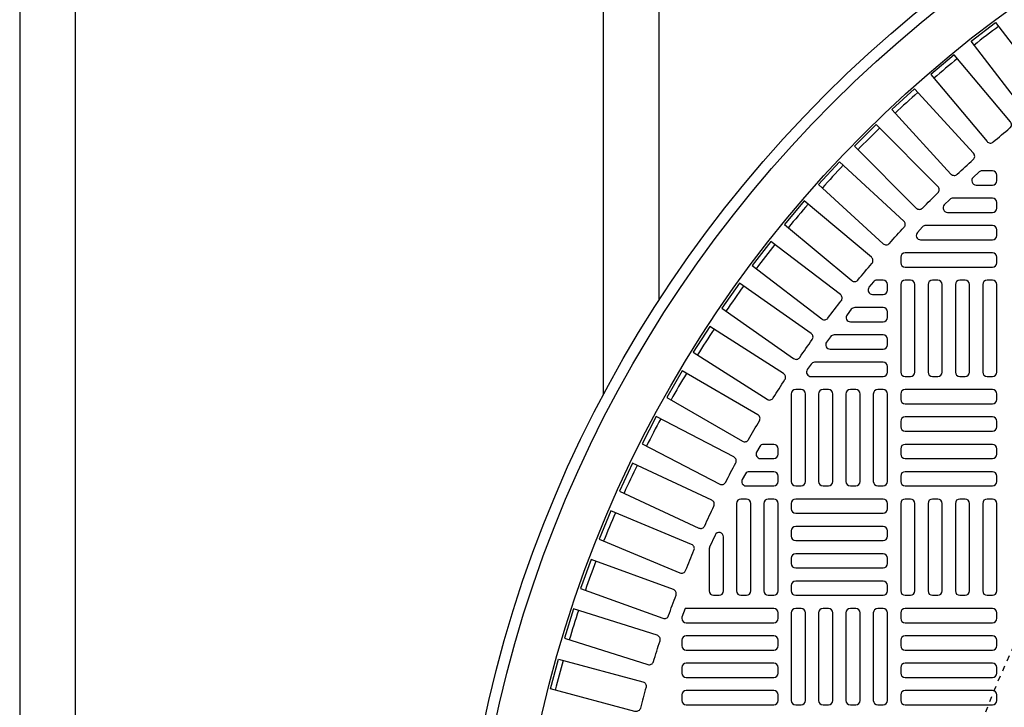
# Model space of a CAD drawing. Extents: x -169 to 2224, y 0 to 2796.
# Tile 514 of 530: x 1845 to 1863, y 1484 to 1496. Entities that reach past the tile are written whole.
import ezdxf

# ---------------------------------------------------------------- set-up
doc = ezdxf.new("R2010")
doc.units = 0
doc.header["$MEASUREMENT"] = 0
doc.linetypes.add('HIDDEN2', pattern=[0.28125, 0.1875, -0.09375])
doc.layers.get('DEFPOINTS').update_dxf_attribs({"linetype": 'CONTINUOUS'})
for name, color, linetype in [('TANK-MANHOLE-COVER-40', 2, 'CONTINUOUS'), ('TANK-MANHOLE-COVER-HATCH-40', 252, 'CONTINUOUS'), ('TANK-UST-RIB', 7, 'CONTINUOUS')]:
    doc.layers.add(name, color=color, linetype=linetype)

msp = doc.modelspace()

# ---------------------------------------------------------------- linework, layer by layer
at = {"layer": 'DEFPOINTS', "color": 8, "linetype": 'HIDDEN2', "ltscale": 0.125}
msp.add_circle((1875.77157, 1479.01916), 14, dxfattribs=at)
msp.add_circle((1875.77157, 1479.01916), 14, dxfattribs=at)
msp.add_circle((1875.77157, 1479.01916), 14, dxfattribs=at)
msp.add_circle((1875.77157, 1479.01916), 14, dxfattribs=at)
at = {"layer": 'TANK-MANHOLE-COVER-40', "color": 4, "linetype": 'Continuous'}
msp.add_circle((1875.77234, 1479.01916), 22.63902, dxfattribs=at)
at = {"layer": 'TANK-MANHOLE-COVER-40', "color": 1, "linetype": 'Continuous'}
msp.add_circle((1875.77234, 1479.01916), 22.44094, dxfattribs=at)
at = {"layer": 'TANK-MANHOLE-COVER-40', "color": 2, "linetype": 'Continuous'}
msp.add_circle((1875.77234, 1479.01916), 21.65354, dxfattribs=at)
at = {"layer": 'TANK-MANHOLE-COVER-HATCH-40', "linetype": 'Continuous'}
for points in [[(1863.4661, 1494.73486, -0.41709369), (1863.35509, 1494.74892), (1862.39582, 1495.99907), (1862.8331, 1496.3346), (1863.79237, 1495.08446, -0.41709369), (1863.77722, 1494.97359, 0.00491171), (1863.4661, 1494.73486)], [(1862.79231, 1494.18312, -0.00491171), (1863.09272, 1494.43519, 0.41709369), (1863.10302, 1494.54661), (1862.09013, 1495.75372), (1861.6679, 1495.39943), (1862.68079, 1494.19232, 0.41709369), (1862.79231, 1494.18312)], [(1861.52008, 1492.99413, -0.00491171), (1861.79737, 1493.27142, 0.41709369), (1861.79792, 1493.38332), (1860.68368, 1494.49756), (1860.29394, 1494.10782), (1861.40818, 1492.99358, 0.41709369), (1861.52008, 1492.99413)], [(1860.35631, 1491.69878, -0.00491171), (1860.60838, 1491.99919, 0.41709369), (1860.59918, 1492.11071), (1859.39207, 1493.1236), (1859.03777, 1492.70137), (1860.24488, 1491.68848, 0.41709369), (1860.35631, 1491.69878)], [(1859.30987, 1490.30694, -0.00491171), (1859.5348, 1490.62817, 0.41709369), (1859.51591, 1490.73847), (1858.22512, 1491.64229), (1857.90897, 1491.19079), (1859.19977, 1490.28696, 0.41709369), (1859.30987, 1490.30694)], [(1858.83317, 1489.57811, -0.00491171), (1859.04388, 1489.90885, 0.41709369), (1859.0202, 1490.01822), (1857.6912, 1490.86488), (1857.39505, 1490.40002), (1858.72405, 1489.55335, 0.41709369), (1858.83317, 1489.57811)], [(1858.38872, 1488.82919, -0.00491171), (1858.5848, 1489.1688, 0.41709369), (1858.55637, 1489.27703), (1857.19171, 1490.06491), (1856.91612, 1489.58758), (1858.28078, 1488.79969, 0.41709369), (1858.38872, 1488.82919)], [(1857.97736, 1488.06159, -0.00491171), (1858.15844, 1488.40943, 0.41709369), (1858.12531, 1488.51632), (1856.72759, 1489.24393), (1856.47308, 1488.75502), (1857.8708, 1488.02741, 0.41709369), (1857.97736, 1488.06159)], [(1857.59987, 1487.27677, -0.00491171), (1857.7656, 1487.63219, 0.41709369), (1857.72785, 1487.73752), (1856.29971, 1488.40347), (1856.06678, 1487.90393), (1857.49491, 1487.23798, 0.41709369), (1857.59987, 1487.27677)], [(1857.25698, 1486.47624, -0.00491171), (1857.40705, 1486.83854, 0.41709369), (1857.36473, 1486.94214), (1855.90891, 1487.54516), (1855.69798, 1487.03593), (1857.1538, 1486.43291, 0.41709369), (1857.25698, 1486.47624)], [(1857.68179, 1486.87946), (1857.68179, 1486.10577), (1857.68179, 1486.10577, 0.41421356), (1857.76053, 1486.02703), (1857.85895, 1486.02703), (1857.85895, 1486.02703, 0.41421356), (1857.93769, 1486.10577), (1857.93769, 1487.07957, 0.80700564), (1857.78724, 1487.11208), (1857.68881, 1486.89495, 0.10680341), (1857.68179, 1486.86244)], [(1856.94932, 1485.66152, -0.00491171), (1857.08345, 1486.03002, 0.41709369), (1857.03666, 1486.13167), (1855.55592, 1486.67061), (1855.3674, 1486.15267), (1856.84814, 1485.61373, 0.41709369), (1856.94932, 1485.66152)], [(1856.6775, 1484.83414, -0.00491171), (1856.79543, 1485.20815, 0.41709369), (1856.74425, 1485.30766), (1855.24141, 1485.7815), (1855.07566, 1485.25583), (1856.5785, 1484.78199, 0.41709369), (1856.6775, 1484.83414)], [(1856.44203, 1483.99571, -0.41709369), (1856.3454, 1483.93928), (1854.82332, 1484.34712), (1854.96598, 1484.87952), (1856.48806, 1484.47168, -0.41709369), (1856.54353, 1484.3745, 0.00491171), (1856.44203, 1483.99571)]]:
    msp.add_lwpolyline(points, format="xyb", dxfattribs=at)
for points in [[(1862.43778, 1493.97921), (1861.3732, 1495.14099), (1860.96683, 1494.76861), (1862.0314, 1493.60683, 0.41709369), (1862.14322, 1493.6025, -0.00491171), (1862.43235, 1493.86744, 0.41709369)], [(1861.18466, 1492.76009), (1860.02288, 1493.82467), (1859.65051, 1493.4183), (1860.81229, 1492.35372, 0.41709369), (1860.92406, 1492.35915, -0.00491171), (1861.189, 1492.64828, 0.41709369)], [(1862.78021, 1493.66483), (1862.59105, 1493.66483, 0.1880618), (1862.53775, 1493.64405), (1862.43072, 1493.54562, 0.68341411), (1862.48402, 1493.40892), (1862.78021, 1493.40892), (1862.78021, 1493.40892, 0.41421356), (1862.85895, 1493.48766), (1862.85895, 1493.58609), (1862.85895, 1493.58609, 0.41421356)], [(1862.78021, 1493.1727), (1862.0668, 1493.1727, 0.19743793), (1862.01144, 1493.14996), (1861.9119, 1493.05153, 0.67023271), (1861.96726, 1492.9168), (1862.78021, 1492.9168), (1862.78021, 1492.9168, 0.41421356), (1862.85895, 1492.99554), (1862.85895, 1493.09396), (1862.85895, 1493.09396, 0.41421356)], [(1862.78021, 1492.68058), (1861.57894, 1492.68058, 0.20651443), (1861.52166, 1492.65586), (1861.42882, 1492.55744, 0.6576677), (1861.4861, 1492.42467), (1862.78021, 1492.42467), (1862.78021, 1492.42467, 0.41421356), (1862.85895, 1492.50341), (1862.85895, 1492.60184), (1862.85895, 1492.60184, 0.41421356)], [(1859.81753, 1491.01378, -0.00491946), (1860.05663, 1491.32539, 0.41709369), (1860.04257, 1491.43641), (1858.79243, 1492.39568), (1858.45689, 1491.95839), (1859.70753, 1490.99875, 0.41710279)], [(1862.78021, 1492.18845), (1861.20541, 1492.18845, 0.41421356), (1861.12667, 1492.10971), (1861.12667, 1492.01129, 0.41421356), (1861.20541, 1491.93255), (1862.78021, 1491.93255, 0.41421356), (1862.85895, 1492.01129), (1862.85895, 1492.10971, 0.41421356)], [(1860.89045, 1491.51916), (1860.89045, 1491.61758), (1860.89045, 1491.61758, 0.41421356), (1860.81171, 1491.69632), (1860.69848, 1491.69632, 0.2239262), (1860.63773, 1491.66768), (1860.55656, 1491.56926, 0.63408546), (1860.61731, 1491.44042), (1860.81171, 1491.44042), (1860.81171, 1491.44042, 0.41421356)], [(1860.81171, 1491.2042), (1860.30046, 1491.2042, 0.23232365), (1860.23815, 1491.17359), (1860.16212, 1491.07517, 0.62295027), (1860.22444, 1490.94829), (1860.81171, 1490.94829), (1860.81171, 1490.94829, 0.41421356), (1860.89045, 1491.02703), (1860.89045, 1491.12546), (1860.89045, 1491.12546, 0.41421356)], [(1860.81171, 1490.71207), (1859.92771, 1490.71207, 0.24054885), (1859.86392, 1490.6795), (1859.79268, 1490.58108, 0.61218964), (1859.85646, 1490.45617), (1860.81171, 1490.45617), (1860.81171, 1490.45617, 0.41421356), (1860.89045, 1490.53491), (1860.89045, 1490.63333), (1860.89045, 1490.63333, 0.41421356)], [(1860.81171, 1490.21995), (1859.57847, 1490.21995, 0.24862232), (1859.51331, 1490.18541), (1859.44654, 1490.08699, 0.60176538), (1859.5117, 1489.96404), (1860.81171, 1489.96404), (1860.81171, 1489.96404, 0.41421356), (1860.89045, 1490.04278), (1860.89045, 1490.14121), (1860.89045, 1490.14121, 0.41421356)], [(1858.8432, 1488.74357), (1858.65796, 1488.74357, 0.27209959), (1858.58916, 1488.70314), (1858.53435, 1488.60471, 0.57220395), (1858.60314, 1488.48766), (1858.8432, 1488.48766), (1858.8432, 1488.48766, 0.41421356), (1858.92194, 1488.5664), (1858.92194, 1488.66483), (1858.92194, 1488.66483, 0.41421356)], [(1858.8432, 1488.25144), (1858.40203, 1488.25144, 0.26794919), (1858.33384, 1488.21207), (1858.27702, 1488.11365, 0.57735027), (1858.34521, 1487.99554), (1858.8432, 1487.99554), (1858.8432, 1487.99554, 0.41421356), (1858.92194, 1488.07428), (1858.92194, 1488.1727), (1858.92194, 1488.1727, 0.41421356)], [(1858.35108, 1486.02703, 0.41421356), (1858.42982, 1486.10577), (1858.42982, 1487.68058, 0.41421356), (1858.35108, 1487.75932), (1858.25265, 1487.75932, 0.41421356), (1858.17391, 1487.68058), (1858.17391, 1486.10577, 0.41421356), (1858.25265, 1486.02703)], [(1858.8432, 1486.02703, 0.41421356), (1858.92194, 1486.10577), (1858.92194, 1487.68058, 0.41421356), (1858.8432, 1487.75932), (1858.74478, 1487.75932, 0.41421356), (1858.66604, 1487.68058), (1858.66604, 1486.10577, 0.41421356), (1858.74478, 1486.02703)], [(1857.18966, 1485.63251), (1857.18966, 1485.61365, 0.41421356), (1857.2684, 1485.53491), (1858.8432, 1485.53491, 0.41421356), (1858.92194, 1485.61365), (1858.92194, 1485.71207, 0.41421356), (1858.8432, 1485.79081), (1857.2684, 1485.79081, 0.07385003), (1857.24552, 1485.78741)], [(1857.18966, 1485.12152, 0.41421356), (1857.2684, 1485.04278), (1858.8432, 1485.04278, 0.41421356), (1858.92194, 1485.12152), (1858.92194, 1485.21995, 0.41421356), (1858.8432, 1485.29869), (1857.2684, 1485.29869, 0.41421356), (1857.18966, 1485.21995)], [(1857.18966, 1484.6294, 0.41421356), (1857.2684, 1484.55066), (1858.8432, 1484.55066, 0.41421356), (1858.92194, 1484.6294), (1858.92194, 1484.72782, 0.41421356), (1858.8432, 1484.80656), (1857.2684, 1484.80656, 0.41421356), (1857.18966, 1484.72782)], [(1857.18966, 1484.13727, 0.41421356), (1857.2684, 1484.05853), (1858.8432, 1484.05853, 0.41421356), (1858.92194, 1484.13727), (1858.92194, 1484.23569, 0.41421356), (1858.8432, 1484.31443), (1857.2684, 1484.31443, 0.41421356), (1857.18966, 1484.23569)]]:
    msp.add_lwpolyline(points, format="xyb", close=True, dxfattribs=at)
at = {"layer": 'TANK-MANHOLE-COVER-HATCH-40', "linetype": 'Continuous', "flags": 128}
for points in [[(1861.30383, 1489.96404, 0.41421356), (1861.38257, 1490.04278), (1861.38257, 1491.61758, 0.41421356), (1861.30383, 1491.69632), (1861.20541, 1491.69632, 0.41421356), (1861.12667, 1491.61758), (1861.12667, 1490.04278, 0.41421356), (1861.20541, 1489.96404)], [(1861.79596, 1489.96404, 0.41421356), (1861.8747, 1490.04278), (1861.8747, 1491.61758, 0.41421356), (1861.79596, 1491.69632), (1861.69754, 1491.69632, 0.41421356), (1861.61879, 1491.61758), (1861.61879, 1490.04278, 0.41421356), (1861.69754, 1489.96404)], [(1862.28809, 1489.96404, 0.41421356), (1862.36683, 1490.04278), (1862.36683, 1491.61758, 0.41421356), (1862.28809, 1491.69632), (1862.18966, 1491.69632, 0.41421356), (1862.11092, 1491.61758), (1862.11092, 1490.04278, 0.41421356), (1862.18966, 1489.96404)], [(1862.78021, 1489.96404, 0.41421356), (1862.85895, 1490.04278), (1862.85895, 1491.61758, 0.41421356), (1862.78021, 1491.69632), (1862.68179, 1491.69632, 0.41421356), (1862.60305, 1491.61758), (1862.60305, 1490.04278, 0.41421356), (1862.68179, 1489.96404)], [(1859.33533, 1487.99554, 0.41421356), (1859.41407, 1488.07428), (1859.41407, 1489.64908, 0.41421356), (1859.33533, 1489.72782), (1859.23691, 1489.72782, 0.41421356), (1859.15817, 1489.64908), (1859.15817, 1488.07428, 0.41421356), (1859.23691, 1487.99554)], [(1859.82746, 1487.99554, 0.41421356), (1859.9062, 1488.07428), (1859.9062, 1489.64908, 0.41421356), (1859.82746, 1489.72782), (1859.72903, 1489.72782, 0.41421356), (1859.65029, 1489.64908), (1859.65029, 1488.07428, 0.41421356), (1859.72903, 1487.99554)], [(1860.31958, 1487.99554, 0.41421356), (1860.39832, 1488.07428), (1860.39832, 1489.64908, 0.41421356), (1860.31958, 1489.72782), (1860.22116, 1489.72782, 0.41421356), (1860.14242, 1489.64908), (1860.14242, 1488.07428, 0.41421356), (1860.22116, 1487.99554)], [(1860.81171, 1487.99554, 0.41421356), (1860.89045, 1488.07428), (1860.89045, 1489.64908, 0.41421356), (1860.81171, 1489.72782), (1860.71328, 1489.72782, 0.41421356), (1860.63454, 1489.64908), (1860.63454, 1488.07428, 0.41421356), (1860.71328, 1487.99554)], [(1861.12667, 1489.55066, 0.41421356), (1861.20541, 1489.47192), (1862.78021, 1489.47192, 0.41421356), (1862.85895, 1489.55066), (1862.85895, 1489.64908, 0.41421356), (1862.78021, 1489.72782), (1861.20541, 1489.72782, 0.41421356), (1861.12667, 1489.64908)], [(1861.12667, 1489.05853, 0.41421356), (1861.20541, 1488.97979), (1862.78021, 1488.97979, 0.41421356), (1862.85895, 1489.05853), (1862.85895, 1489.15695, 0.41421356), (1862.78021, 1489.23569), (1861.20541, 1489.23569, 0.41421356), (1861.12667, 1489.15695)], [(1861.12667, 1488.5664, 0.41421356), (1861.20541, 1488.48766), (1862.78021, 1488.48766, 0.41421356), (1862.85895, 1488.5664), (1862.85895, 1488.66483, 0.41421356), (1862.78021, 1488.74357), (1861.20541, 1488.74357, 0.41421356), (1861.12667, 1488.66483)], [(1861.12667, 1488.07428, 0.41421356), (1861.20541, 1487.99554), (1862.78021, 1487.99554, 0.41421356), (1862.85895, 1488.07428), (1862.85895, 1488.1727, 0.41421356), (1862.78021, 1488.25144), (1861.20541, 1488.25144, 0.41421356), (1861.12667, 1488.1727)], [(1860.89045, 1487.68058, 0.41421356), (1860.81171, 1487.75932), (1859.23691, 1487.75932, 0.41421356), (1859.15817, 1487.68058), (1859.15817, 1487.58215, 0.41421356), (1859.23691, 1487.50341), (1860.81171, 1487.50341, 0.41421356), (1860.89045, 1487.58215)], [(1861.30383, 1486.02703, 0.41421356), (1861.38257, 1486.10577), (1861.38257, 1487.68058, 0.41421356), (1861.30383, 1487.75932), (1861.20541, 1487.75932, 0.41421356), (1861.12667, 1487.68058), (1861.12667, 1486.10577, 0.41421356), (1861.20541, 1486.02703)], [(1861.79596, 1486.02703, 0.41421356), (1861.8747, 1486.10577), (1861.8747, 1487.68058, 0.41421356), (1861.79596, 1487.75932), (1861.69754, 1487.75932, 0.41421356), (1861.61879, 1487.68058), (1861.61879, 1486.10577, 0.41421356), (1861.69754, 1486.02703)], [(1862.28809, 1486.02703, 0.41421356), (1862.36683, 1486.10577), (1862.36683, 1487.68058, 0.41421356), (1862.28809, 1487.75932), (1862.18966, 1487.75932, 0.41421356), (1862.11092, 1487.68058), (1862.11092, 1486.10577, 0.41421356), (1862.18966, 1486.02703)], [(1862.78021, 1486.02703, 0.41421356), (1862.85895, 1486.10577), (1862.85895, 1487.68058, 0.41421356), (1862.78021, 1487.75932), (1862.68179, 1487.75932, 0.41421356), (1862.60305, 1487.68058), (1862.60305, 1486.10577, 0.41421356), (1862.68179, 1486.02703)], [(1860.89045, 1487.18845, 0.41421356), (1860.81171, 1487.26719), (1859.23691, 1487.26719, 0.41421356), (1859.15817, 1487.18845), (1859.15817, 1487.09003, 0.41421356), (1859.23691, 1487.01129), (1860.81171, 1487.01129, 0.41421356), (1860.89045, 1487.09003)], [(1860.89045, 1486.69632, 0.41421356), (1860.81171, 1486.77506), (1859.23691, 1486.77506, 0.41421356), (1859.15817, 1486.69632), (1859.15817, 1486.5979, 0.41421356), (1859.23691, 1486.51916), (1860.81171, 1486.51916, 0.41421356), (1860.89045, 1486.5979)], [(1860.89045, 1486.2042, 0.41421356), (1860.81171, 1486.28294), (1859.23691, 1486.28294, 0.41421356), (1859.15817, 1486.2042), (1859.15817, 1486.10577, 0.41421356), (1859.23691, 1486.02703), (1860.81171, 1486.02703, 0.41421356), (1860.89045, 1486.10577)], [(1859.33533, 1484.05853, 0.41421356), (1859.41407, 1484.13727), (1859.41407, 1485.71207, 0.41421356), (1859.33533, 1485.79081), (1859.23691, 1485.79081, 0.41421356), (1859.15817, 1485.71207), (1859.15817, 1484.13727, 0.41421356), (1859.23691, 1484.05853)], [(1859.82746, 1484.05853, 0.41421356), (1859.9062, 1484.13727), (1859.9062, 1485.71207, 0.41421356), (1859.82746, 1485.79081), (1859.72903, 1485.79081, 0.41421356), (1859.65029, 1485.71207), (1859.65029, 1484.13727, 0.41421356), (1859.72903, 1484.05853)], [(1860.31958, 1484.05853, 0.41421356), (1860.39832, 1484.13727), (1860.39832, 1485.71207, 0.41421356), (1860.31958, 1485.79081), (1860.22116, 1485.79081, 0.41421356), (1860.14242, 1485.71207), (1860.14242, 1484.13727, 0.41421356), (1860.22116, 1484.05853)], [(1860.81171, 1484.05853, 0.41421356), (1860.89045, 1484.13727), (1860.89045, 1485.71207, 0.41421356), (1860.81171, 1485.79081), (1860.71328, 1485.79081, 0.41421356), (1860.63454, 1485.71207), (1860.63454, 1484.13727, 0.41421356), (1860.71328, 1484.05853)], [(1861.12667, 1485.61365, 0.41421356), (1861.20541, 1485.53491), (1862.78021, 1485.53491, 0.41421356), (1862.85895, 1485.61365), (1862.85895, 1485.71207, 0.41421356), (1862.78021, 1485.79081), (1861.20541, 1485.79081, 0.41421356), (1861.12667, 1485.71207)], [(1861.12667, 1485.12152, 0.41421356), (1861.20541, 1485.04278), (1862.78021, 1485.04278, 0.41421356), (1862.85895, 1485.12152), (1862.85895, 1485.21995, 0.41421356), (1862.78021, 1485.29869), (1861.20541, 1485.29869, 0.41421356), (1861.12667, 1485.21995)], [(1861.12667, 1484.6294, 0.41421356), (1861.20541, 1484.55066), (1862.78021, 1484.55066, 0.41421356), (1862.85895, 1484.6294), (1862.85895, 1484.72782, 0.41421356), (1862.78021, 1484.80656), (1861.20541, 1484.80656, 0.41421356), (1861.12667, 1484.72782)], [(1861.12667, 1484.13727, 0.41421356), (1861.20541, 1484.05853), (1862.78021, 1484.05853, 0.41421356), (1862.85895, 1484.13727), (1862.85895, 1484.23569, 0.41421356), (1862.78021, 1484.31443), (1861.20541, 1484.31443, 0.41421356), (1861.12667, 1484.23569)]]:
    msp.add_lwpolyline(points, format="xyb", close=True, dxfattribs=at)
at = {"layer": 'TANK-MANHOLE-COVER-HATCH-40', "linetype": 'Continuous'}
for start, end in [(126.766426, 128.233574), (129.266426, 130.733574), (131.766426, 133.233574), (134.266426, 135.733574), (136.766426, 138.233574), (139.266426, 140.733574), (141.766426, 143.233574), (144.266426, 145.733574), (146.766426, 148.233574), (149.266426, 150.733574), (151.766426, 153.233574), (154.266426, 155.733574), (156.766426, 158.233574), (159.266426, 160.733574), (161.766426, 163.233574), (164.266426, 165.733574)]:
    msp.add_arc((1875.77234, 1479.01916), 21.52559, start, end, dxfattribs=at)
at = {"layer": 'TANK-UST-RIB'}
for p, q in [((1845.27234, 1542.01839), (1845.27234, 1416.01839)), ((1856.77234, 1542.01839), (1856.77234, 1491.32872)), ((1846.27234, 1540.01839), (1846.27234, 1418.01839)), ((1855.77234, 1540.01839), (1855.77234, 1489.62695))]:
    msp.add_line(p, q, dxfattribs=at)

doc.saveas('drawing.dxf')
